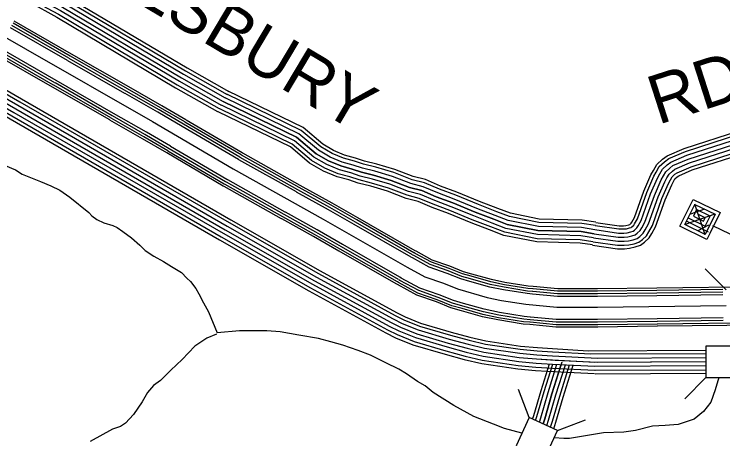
# Model space of a CAD drawing. Extents: x 1788175 to 1969470, y 584502 to 738744.
# Drawn here: x 1927190 to 1932566, y 667885 to 671110 of the extents above; entities that cross this region are included whole.
import ezdxf

# ---------------------------------------------------------------- set-up
doc = ezdxf.new("R2010")
doc.units = 0
for name, color, linetype in [('DESIGN - ROW - Right-of-Way and Easement Labels', 7, 'Continuous'), ('DESIGN - TRANSPORTATION - Text', 7, 'Continuous'), ('DESIGN - UTILITIES - Cable (Underground) with Text', 7, 'Continuous'), ('SURVEY - CENTERLINE - Preliminary', 7, 'Continuous'), ('SURVEY - CONTOURS - Index with Text', 7, 'Continuous'), ('SURVEY - DRAINAGE - Storm Sewer', 7, 'Continuous')]:
    doc.layers.add(name, color=color, linetype=linetype)

msp = doc.modelspace()

# ---------------------------------------------------------------- linework, layer by layer
at = {"layer": 'DESIGN - TRANSPORTATION - Text'}
for points in [[(1927122.3, 669959.5), (1927199.5, 669927.4), (1927250.7, 669894), (1927314.1, 669868.3), (1927389.4, 669838.3), (1927466.6, 669806.2), (1927535.8, 669772.3), (1927612.5, 669720.2), (1927755.5, 669604.2), (1927778.9, 669579.5), (1927816.2, 669550.5), (1927869.6, 669525), (1927937.1, 669505.2), (1927970.7, 669490.3), (1928014, 669459.1)], [(1928014, 669459.1), (1928080.8, 669411.2), (1928143.3, 669355.5), (1928184.3, 669314.3), (1928249.3, 669272.5), (1928322.2, 669230.5), (1928383.3, 669194.8), (1928460.2, 669148.7), (1928499.1, 669105.6), (1928528.5, 669080.8), (1928567.1, 669027.6), (1928590.1, 668986.9), (1928626.3, 668917.8), (1928664.5, 668848.7), (1928730.5, 668689.5)], [(1928723.5, 668680.8), (1928652.6, 668648.5), (1928561, 668588.8), (1928464.2, 668487.1), (1928378.1, 668407.1), (1928299.9, 668327), (1928246.9, 668290.3), (1928201.4, 668237.4), (1928159.5, 668166.3), (1928094.9, 668069.8), (1928033.1, 668003.2), (1927996.4, 667978.1), (1927935.9, 667957.7), (1927765.2, 667863.9)], [(1931041.6, 667927.7), (1930909.7, 667962.4), (1930826.3, 667995.8), (1930676.1, 668054.2), (1930525.9, 668137.6), (1930367.4, 668237.7), (1930309, 668287.8), (1930250.6, 668321.2), (1930167.2, 668379.6), (1930108.8, 668412.9), (1930008.7, 668463), (1929891.9, 668521.4), (1929800.1, 668554.8), (1929683.3, 668596.5), (1929591.6, 668621.5), (1929499.8, 668646.5), (1929349.6, 668671.6), (1929207.8, 668696.6), (1929107.7, 668704.9), (1929024.2, 668704.9), (1928974.2, 668704.9), (1928899.1, 668704.9), (1928730.5, 668689.5)], [(1932536.2, 668350), (1932507.3, 668256.5), (1932475, 668164), (1932419.7, 668092.5), (1932348.8, 668035.4), (1932227.8, 667993.7), (1932127.7, 667985.4), (1932031.8, 667981.2), (1931902.5, 667947.8), (1931814.9, 667935.3), (1931660.5, 667929.1), (1931401.9, 667887.3), (1931360.2, 667887.3), (1931286.5, 667892.3)]]:
    msp.add_lwpolyline(points, dxfattribs=at)
at = {"layer": 'DESIGN - UTILITIES - Cable (Underground) with Text'}
for points in [[(1932500.7, 669498.3), (1932496.1, 669500.5), (1932445.8, 669398.2), (1932241.1, 669498.9), (1932341.8, 669703.5), (1932546.5, 669602.9), (1932471, 669449.3), (1932467.3, 669451.1)], [(1932458.2, 669455.6), (1932291.9, 669537.4), (1932354.8, 669665.4), (1932508.3, 669589.8), (1932432.8, 669436.4), (1932279.3, 669511.9), (1932304.5, 669563), (1932432.4, 669500.1), (1932470.1, 669576.9), (1932367.8, 669627.2), (1932342.6, 669576), (1932419.4, 669538.3), (1932432, 669563.9), (1932380.8, 669589)], [(1932426.9, 669629), (1932320.2, 669590.5)], [(1932432.1, 669434.7), (1932354.9, 669667.7)], [(1932505.4, 669590.4), (1932281.6, 669512)], [(1932457.7, 669506.6), (1932375.8, 669465.7)], [(1932752.6, 669377.1), (1932490.8, 669503.1)]]:
    msp.add_lwpolyline(points, dxfattribs=at)
at = {"layer": 'SURVEY - CENTERLINE - Preliminary'}
for points in [[(1918835.3, 675547.9), (1918929.5, 675519), (1919089, 675459.8), (1919344.1, 675353.9), (1919650.8, 675201.5), (1920536.6, 674702.6), (1923685.4, 672908.2), (1925345.4, 671953.4), (1928239.4, 670294.9), (1928850.4, 669936.2), (1929535.1, 669552.9), (1930172.1, 669187.9), (1930305.4, 669114.9), (1930447, 669065.9), (1930552.6, 669023.1), (1930778.1, 668959.4), (1930887.8, 668936.6), (1931071.5, 668907.2), (1931307.3, 668885.5), (1931615.1, 668885.3)], [(1927605.1, 670774.8), (1927171.3, 671023.4)], [(1927615.1, 670792.2), (1927181.3, 671040.8)], [(1927623.8, 670807.4), (1927190, 671056)], [(1927595.1, 670757.2), (1927161.2, 671005.8)], [(1927480.4, 670555.3), (1927046.6, 670803.9)], [(1927489.1, 670570.5), (1927055.3, 670819.1)], [(1927499, 670587.8), (1927065.2, 670836.4)], [(1927508.3, 670605.9), (1927074.5, 670854.5)], [(1928058.4, 670558.3), (1927624.6, 670806.9)], [(1928029.7, 670508.2), (1927595.9, 670756.8)], [(1928039.7, 670525.8), (1927605.9, 670774.4)], [(1928049.7, 670543.1), (1927615.9, 670791.7)], [(1927942.9, 670356.8), (1927509.1, 670605.4)], [(1927915, 670306.3), (1927481.2, 670554.9)], [(1927923.7, 670321.4), (1927489.9, 670570)], [(1927933.6, 670338.8), (1927499.8, 670587.4)], [(1928484.3, 670291.5), (1928300.1, 670399.6), (1928050.5, 670542.7)], [(1928493.1, 670306.6), (1928308.9, 670414.8), (1928059.2, 670557.9)], [(1928463.9, 670256.8), (1928279.9, 670364.8), (1928030.5, 670507.7)], [(1928474.2, 670274.3), (1928290.1, 670382.3), (1928040.5, 670525.3)], [(1928355.9, 670071.1), (1928172.2, 670179), (1927924.5, 670321)], [(1928366.1, 670088.4), (1928182.2, 670196.3), (1927934.4, 670338.3)], [(1928375.6, 670106.3), (1928192.4, 670213.9), (1927943.7, 670356.4)], [(1928347.1, 670056.1), (1928163.4, 670163.9), (1927915.8, 670305.8)], [(1928904.4, 670021.7), (1928900.7, 670023.8), (1928474.9, 670273.8)], [(1928914.2, 670039.2), (1928910.6, 670041.2), (1928485.1, 670291)], [(1928922.7, 670054.4), (1928919.3, 670056.4), (1928493.9, 670306.1)], [(1928894.5, 670004), (1928890.6, 670006.2), (1928464.7, 670256.3)], [(1928809.2, 669851.9), (1928803.8, 669854.9), (1928376.3, 670105.9)], [(1928781.7, 669801), (1928775, 669804.8), (1928347.9, 670055.6)], [(1928790.3, 669816.3), (1928783.7, 669820), (1928356.7, 670070.7)], [(1928800, 669833.8), (1928793.6, 669837.3), (1928366.8, 670087.9)], [(1929359.8, 669809.8), (1928923.5, 670054)], [(1929331.5, 669759.4), (1928895.2, 670003.6)], [(1929341.4, 669777.1), (1928905.1, 670021.3)], [(1929351.2, 669794.5), (1928914.9, 670038.8)], [(1929246.3, 669607.2), (1928810, 669851.4)], [(1929218.9, 669556.3), (1928782.6, 669800.5)], [(1929227.4, 669571.6), (1928791.1, 669815.8)], [(1929237.2, 669589), (1928800.9, 669833.3)], [(1929788.3, 669547.3), (1929594.8, 669658.2), (1929352, 669794.1)], [(1929797, 669562.5), (1929603.4, 669673.4), (1929360.6, 669809.4)], [(1929768.2, 669512.4), (1929574.9, 669623.2), (1929332.3, 669758.9)], [(1929778.3, 669530), (1929584.9, 669640.8), (1929342.2, 669776.6)], [(1929662.3, 669325.6), (1929469.1, 669436.3), (1929228.2, 669571.2)], [(1929672.2, 669343), (1929479, 669453.7), (1929238, 669588.6)], [(1929681.5, 669361), (1929489, 669471.4), (1929247.1, 669606.7)], [(1929653.6, 669310.5), (1929460.5, 669421.1), (1929219.7, 669555.9)], [(1930212.9, 669281), (1929779.1, 669529.5)], [(1930222.9, 669298.3), (1929789.1, 669546.9)], [(1930231.6, 669313.5), (1929797.8, 669562.1)], [(1930202.9, 669263.4), (1929769, 669511.9)], [(1930116.1, 669112), (1929682.3, 669360.6)], [(1930088.2, 669061.4), (1929654.4, 669310)], [(1930096.9, 669076.6), (1929663.1, 669325.2)], [(1930106.8, 669094), (1929673, 669342.5)], [(1930661.8, 669136.2), (1930597.6, 669154.3), (1930495.7, 669195.6), (1930361.8, 669242), (1930239.8, 669308.8), (1930232.4, 669313)], [(1930646.1, 669080.6), (1930578.9, 669099.6), (1930475.4, 669141.5), (1930338.3, 669189), (1930211.5, 669258.4), (1930203.7, 669262.9)], [(1930651.6, 669100.1), (1930585.4, 669118.8), (1930482.6, 669160.5), (1930346.5, 669207.6), (1930221.5, 669276.1), (1930213.8, 669280.5)], [(1930657, 669119.3), (1930591.9, 669137.7), (1930489.6, 669179.2), (1930354.7, 669226), (1930231.2, 669293.5), (1930223.7, 669297.8)], [(1930594, 668892.9), (1930515.6, 668915.1), (1930406.9, 668959.1), (1930259.1, 669010.4), (1930116.4, 669088.5), (1930107.6, 669093.5)], [(1930598.6, 668912.7), (1930522.2, 668934.3), (1930414.1, 668978.1), (1930267.3, 669029), (1930126.3, 669106.2), (1930116.9, 669111.6)], [(1931123.4, 669003.9), (1931084.1, 669007.5), (1930906.1, 669036), (1930802.1, 669057.6), (1930652.5, 669099.8)], [(1931125.2, 669023.8), (1931086.6, 669027.4), (1930909.7, 669055.6), (1930806.9, 669077), (1930657.9, 669119.1)], [(1931126.8, 669041.2), (1931088.8, 669044.7), (1930912.9, 669072.9), (1930811, 669094), (1930662.6, 669135.9)], [(1930583.8, 668856.9), (1930503.5, 668879.6), (1930393.7, 668924), (1930243.8, 668976), (1930098, 669055.8), (1930089, 669061)], [(1930588.6, 668873.7), (1930509.1, 668896.1), (1930399.9, 668940.4), (1930251, 668992), (1930106.6, 669071.1), (1930097.7, 669076.2)], [(1931121.5, 668983.7), (1931081.6, 668987.4), (1930902.4, 669016), (1930797.3, 669037.9), (1930646.9, 669080.3)], [(1931614.3, 669023.8), (1931313.7, 669024), (1931127.8, 669041.2)], [(1932064.7, 669029.3), (1931613.5, 669023.8)], [(1932852.1, 669038.7), (1932065.6, 669029.3)], [(1931614.3, 668966), (1931311, 668966.2), (1931122.5, 668983.6)], [(1931614.3, 668986.3), (1931311.9, 668986.5), (1931124.3, 669003.8)], [(1931614.3, 669006.3), (1931312.9, 669006.5), (1931126.1, 669023.7)], [(1932064.9, 669011.8), (1931613.7, 669006.3)], [(1932065.1, 668991.8), (1931613.9, 668986.3)], [(1932565.7, 669017.8), (1932065.8, 669011.8)], [(1932566, 668997.8), (1932066, 668991.8)], [(1932566.2, 668977.5), (1932066.3, 668971.5)], [(1932065.4, 668971.5), (1931614.2, 668966)], [(1931102.7, 668769.8), (1931054.8, 668774.2), (1930863.6, 668804.8), (1930746.2, 668829.2), (1930589.4, 668873.5)], [(1931104.6, 668789.7), (1931057.3, 668794.1), (1930867.2, 668824.4), (1930750.9, 668848.6), (1930594.9, 668892.7)], [(1931105.5, 668810), (1931059.8, 668814.2), (1930870.9, 668844.4), (1930755.8, 668868.3), (1930599.5, 668912.5)], [(1931615.1, 668885.3), (1932592.6, 668897.1)], [(1931101.1, 668752.4), (1931052.6, 668756.8), (1930860.5, 668787.5), (1930742, 668812.2), (1930584.7, 668856.6)], [(1931615, 668751.3), (1931301.1, 668751.5), (1931103.7, 668769.7)], [(1931615.1, 668771.3), (1931302, 668771.5), (1931105.5, 668789.6)], [(1931614.2, 668791.6), (1931302.9, 668791.8), (1931106.5, 668809.9)], [(1932067.5, 668797.1), (1931616.3, 668791.6)], [(1932068.6, 668776.8), (1931616.5, 668771.3)], [(1932568.3, 668803.1), (1932068.4, 668797.1)], [(1932569.5, 668782.8), (1932069.5, 668776.8)], [(1932841.9, 668766.1), (1932069.8, 668756.8)], [(1931615, 668733.8), (1931300.2, 668734), (1931102.1, 668752.3)], [(1932068.9, 668756.8), (1931616.8, 668751.3)], [(1932069.1, 668739.3), (1931617, 668733.8)], [(1932859.2, 668748.8), (1932070, 668739.3)]]:
    msp.add_lwpolyline(points, dxfattribs=at)
at = {"layer": 'SURVEY - CONTOURS - Index with Text'}
for points in [[(1920553.2, 674263.7), (1923970.8, 672330.1), (1926075, 671115.3), (1927233.5, 670444.9), (1928822, 669526.7), (1929499.4, 669139.6), (1930079.1, 668822.7), (1930145.7, 668789.4), (1930264.6, 668741.1), (1930499.2, 668671.9), (1930641.2, 668633.5), (1930764.7, 668605), (1931029.2, 668565), (1931157.7, 668553.4), (1931273.7, 668546), (1931564.5, 668529.2)], [(1920565.4, 674285.2), (1923983, 672351.6), (1926087.4, 671136.7), (1927245.9, 670466.3), (1928834.3, 669548.2), (1929511.5, 669161.2), (1930090.6, 668844.6), (1930155.9, 668812), (1930272.8, 668764.5), (1930505.9, 668695.7), (1930647.2, 668657.5), (1930769.3, 668629.3), (1931032.2, 668589.6), (1931159.6, 668578), (1931273.8, 668570.8), (1931545.8, 668553.8)], [(1920522.5, 674209.8), (1923940, 672276.3), (1926044, 671061.6), (1927202.5, 670391.3), (1928791.1, 669473), (1929469.2, 669085.5), (1930050.4, 668767.8), (1930120.1, 668732.9), (1930244.1, 668682.5), (1930482.3, 668612.3), (1930626.1, 668573.4), (1930753, 668544), (1931021.7, 668503.5), (1931152.9, 668491.5), (1931295.5, 668482.3), (1931613.4, 668467.5)], [(1920522.5, 674209.8), (1923940, 672276.3), (1926044, 671061.6), (1927202.5, 670391.3), (1928791.1, 669473), (1929469.2, 669085.5), (1930050.4, 668767.8), (1930120.1, 668732.9), (1930244.1, 668682.5), (1930482.3, 668612.3), (1930626.1, 668573.4), (1930753, 668544), (1931021.7, 668503.5), (1931152.9, 668491.5), (1931273.6, 668483.9), (1931596.2, 668467.4)], [(1920537.8, 674236.7), (1923955.4, 672303.2), (1926059.5, 671088.4), (1927218, 670418.1), (1928806.6, 669499.8), (1929484.3, 669112.6), (1930064.8, 668795.3), (1930132.9, 668761.2), (1930254.4, 668711.8), (1930490.8, 668642.1), (1930633.7, 668603.4), (1930758.8, 668574.5), (1931025.5, 668534.3), (1931155.3, 668522.4), (1931273.6, 668514.9), (1931615.4, 668498.5)], [(1920491.9, 674155.9), (1923909.2, 672222.5), (1926012.9, 671007.9), (1927171.5, 670337.6), (1928760.2, 669419.2), (1929438.9, 669031.4), (1930021.6, 668712.8), (1930094.6, 668676.4), (1930223.6, 668623.9), (1930465.4, 668552.6), (1930611, 668513.2), (1930741.4, 668483.1), (1931014.3, 668441.9), (1931148.1, 668429.7), (1931273.4, 668421.8), (1931596.2, 668405.9)], [(1920507.2, 674182.8), (1923924.6, 672249.4), (1926028.4, 671034.7), (1927187, 670364.4), (1928775.7, 669446.1), (1929454.1, 669058.4), (1930036, 668740.3), (1930107.3, 668704.6), (1930233.9, 668653.2), (1930473.9, 668582.4), (1930618.6, 668543.3), (1930747.2, 668513.5), (1931018, 668472.7), (1931150.5, 668460.6), (1931273.5, 668452.8), (1931595, 668436.2)], [(1920479.2, 674133.5), (1923896.5, 672200.1), (1926000.1, 670985.6), (1927158.6, 670315.3), (1928747.4, 669396.9), (1929426.4, 669008.9), (1930009.7, 668690), (1930084, 668652.9), (1930215.1, 668599.6), (1930458.4, 668527.9), (1930604.8, 668488.3), (1930736.6, 668457.8), (1931011.2, 668416.3), (1931146.2, 668404.1), (1931232.9, 668398.3), (1931593.7, 668380.7)], [(1926658.8, 671932.8), (1927267.6, 671370.5), (1927310.9, 671340.5), (1927364.6, 671303.9), (1927571, 671190.7), (1928473.9, 670653.7), (1928791.2, 670473.8)], [(1926679.2, 671956.1), (1927287, 671394.7), (1927328.4, 671366.1), (1927380.9, 671330.3), (1927586.4, 671217.6), (1928489.4, 670680.5), (1928806.5, 670500.8)], [(1926695.5, 671974.7), (1927302.5, 671414.1), (1927342.4, 671386.4), (1927393.8, 671351.4), (1927598.6, 671239), (1928501.9, 670701.9), (1928818.7, 670522.3)], [(1926618, 671886.1), (1927228.7, 671321.9), (1927275.8, 671289.4), (1927332.2, 671251), (1927540.2, 671136.8), (1928442.7, 670600.1), (1928760.7, 670419.9)], [(1926638.4, 671909.4), (1927248.1, 671346.2), (1927293.3, 671314.9), (1927348.4, 671277.4), (1927555.6, 671163.7), (1928458.3, 670626.9), (1928776, 670446.9)], [(1926638.4, 671909.4), (1927248.1, 671346.2), (1927293.3, 671314.9), (1927348.4, 671277.4), (1927555.6, 671163.7), (1928458.3, 670626.9), (1928776, 670446.9)], [(1926580.6, 671843.4), (1927193.2, 671277.6), (1927243.7, 671242.6), (1927302.5, 671202.6), (1927512.1, 671087.6), (1928414.3, 670551.1), (1928732.7, 670370.6)], [(1926597.6, 671862.7), (1927209.3, 671297.7), (1927258.3, 671263.8), (1927316, 671224.5), (1927524.8, 671109.9), (1928427.2, 670573.3), (1928745.4, 670392.9)], [(1931599.9, 669503.9), (1931496.3, 669520.4), (1931170.4, 669528.1), (1930947.1, 669572.8), (1930850.9, 669609.8), (1930711.3, 669664.1), (1930539.6, 669734.3), (1930415.4, 669780.9), (1930303.1, 669829), (1930208.6, 669852.7), (1930069.6, 669906.7), (1929933.4, 669946.8), (1929841, 669969.9), (1929771.5, 669993), (1929688, 670015.8), (1929602.1, 670051.6), (1929516.8, 670101.4), (1929367, 670227.5), (1928803.1, 670502.6)], [(1931604, 669529.3), (1931498.6, 669546), (1931173.2, 669553.8), (1930954.3, 669597.6), (1930860.2, 669633.8), (1930720.8, 669688), (1930549, 669758.3), (1930425, 669804.8), (1930311.3, 669853.5), (1930216.4, 669877.2), (1930077.9, 669931.1), (1929940.2, 669971.6), (1929848.2, 669994.6), (1929779, 670017.6), (1929696.4, 670040.2), (1929613.5, 670074.7), (1929531.6, 670122.5), (1929381.1, 670249.2), (1928814.4, 670525.7)], [(1928776, 670446.9), (1929332.9, 670175.1), (1929480.9, 670050.5), (1929574.4, 669996), (1929667.9, 669957), (1929753.6, 669933.7), (1929823.7, 669910.3), (1929917.1, 669886.9), (1930049.6, 669848), (1930189.8, 669793.5), (1930283.3, 669770.1), (1930392.3, 669723.3), (1930516.9, 669676.6), (1930688.3, 669606.5), (1930828.5, 669552), (1930929.8, 669513), (1931163.5, 669466.3), (1931490.6, 669458.5), (1931590.2, 669442.7)], [(1931590.2, 669442.7), (1931490.6, 669458.5), (1931163.5, 669466.3), (1930929.8, 669513), (1930828.5, 669552), (1930688.3, 669606.5), (1930516.9, 669676.6), (1930392.3, 669723.3), (1930283.3, 669770.1), (1930189.8, 669793.5), (1930049.6, 669848), (1929917.1, 669886.9), (1929823.7, 669910.3), (1929753.6, 669933.7), (1929667.9, 669957), (1929574.4, 669996), (1929480.9, 670050.5), (1929332.9, 670175.1), (1928776, 670446.9)], [(1931595.1, 669473.3), (1931493.5, 669489.4), (1931166.9, 669497.2), (1930938.5, 669542.9), (1930839.7, 669580.9), (1930699.8, 669635.3), (1930528.3, 669705.5), (1930403.9, 669752.1), (1930293.2, 669799.6), (1930199.2, 669823.1), (1930059.6, 669877.3), (1929925.3, 669916.8), (1929832.3, 669940.1), (1929762.5, 669963.3), (1929678, 669986.4), (1929588.2, 670023.8), (1929498.8, 670075.9), (1929349.9, 670201.3), (1928789.6, 670474.7)], [(1931599, 669504.1), (1931776.9, 669478.6), (1931814.4, 669478.6), (1931834.8, 669480), (1931859.3, 669486.2), (1931871.6, 669490.2), (1931877.2, 669494.5), (1931890.3, 669506.4), (1931897, 669517.5), (1931918.1, 669556.2), (1931989.5, 669756.1), (1932043.5, 669878.5), (1932061, 669911.2), (1932084.1, 669952.2), (1932123.6, 669989.1), (1932156.2, 670013.5), (1932281.9, 670067.7), (1932702.4, 670203), (1932889.3, 670257.2), (1933172.9, 670342.5), (1933414.3, 670438.9), (1933454.2, 670449.6), (1933478.1, 670450.8)], [(1931602.5, 669528.5), (1931778.7, 669503.3), (1931813.5, 669503.3), (1931830.9, 669504.5), (1931852.4, 669509.9), (1931859.9, 669512.4), (1931861.4, 669513.5), (1931871, 669522.2), (1931875.6, 669529.8), (1931895.5, 669566.3), (1931966.5, 669765.2), (1932021.3, 669889.3), (1932039.3, 669923.1), (1932064.4, 669967.7), (1932107.7, 670008.1), (1932143.7, 670035.1), (1932273.2, 670090.8), (1932695.1, 670226.7), (1932882.3, 670280.9), (1933164.8, 670365.8), (1933406.5, 670462.4), (1933450.3, 670474.1), (1933479.2, 670475.6)], [(1931580.5, 669381.4), (1931485, 669396.6), (1931156.6, 669404.4), (1930912.5, 669453.3), (1930806.2, 669494.1), (1930665.3, 669548.9), (1930494.3, 669618.9), (1930369.2, 669665.8), (1930263.4, 669711.1), (1930170.9, 669734.3), (1930029.5, 669789.2), (1929900.9, 669827.1), (1929806.3, 669850.7), (1929735.6, 669874.3), (1929647.7, 669898.3), (1929546.7, 669940.3), (1929445.1, 669999.6), (1929298.8, 670122.8), (1928748.8, 670391.1)], [(1931585.3, 669412.1), (1931487.8, 669427.6), (1931160.1, 669435.4), (1930921.1, 669483.1), (1930817.3, 669523.1), (1930676.8, 669577.7), (1930505.6, 669647.7), (1930380.8, 669694.6), (1930273.3, 669740.6), (1930180.4, 669763.9), (1930039.6, 669818.6), (1929909, 669857), (1929815, 669880.5), (1929744.6, 669904), (1929657.8, 669927.7), (1929560.6, 669968.2), (1929463, 670025.1), (1929315.9, 670149), (1928762.4, 670419)], [(1931590.2, 669442.7), (1931772.5, 669416.6), (1931816.6, 669416.6), (1931844.6, 669418.6), (1931876.7, 669426.6), (1931900.7, 669434.6), (1931916.7, 669446.6), (1931938.8, 669466.6), (1931950.8, 669486.7), (1931974.9, 669530.8), (1932047.1, 669733.1), (1932099.3, 669851.3), (1932115.3, 669881.4), (1932133.4, 669913.4), (1932163.5, 669941.5), (1932187.5, 669959.5), (1932303.7, 670009.6), (1932720.5, 670143.7), (1932906.8, 670197.8), (1933193.4, 670283.9), (1933433.8, 670380), (1933463.9, 670388), (1933475.3, 670388.6)], [(1931590.2, 669442.7), (1931772.5, 669416.6), (1931816.6, 669416.6), (1931844.6, 669418.6), (1931876.7, 669426.6), (1931900.7, 669434.6), (1931916.7, 669446.6), (1931938.8, 669466.6), (1931950.8, 669486.7), (1931974.9, 669530.8), (1932047.1, 669733.1), (1932099.3, 669851.3), (1932115.3, 669881.4), (1932133.4, 669913.4), (1932163.5, 669941.5), (1932187.5, 669959.5), (1932303.7, 670009.6), (1932720.5, 670143.7), (1932906.8, 670197.8), (1933193.4, 670283.9), (1933433.8, 670380), (1933463.9, 670388), (1933475.3, 670388.6)], [(1931594.6, 669473.4), (1931774.7, 669447.6), (1931815.5, 669447.6), (1931839.7, 669449.3), (1931868, 669456.4), (1931886.1, 669462.4), (1931897, 669470.5), (1931914.6, 669486.5), (1931923.9, 669502.1), (1931946.5, 669543.5), (1932018.3, 669744.6), (1932071.4, 669864.9), (1932088.2, 669896.3), (1932108.7, 669932.8), (1932143.5, 669965.3), (1932171.8, 669986.5), (1932292.8, 670038.6), (1932711.4, 670173.4), (1932898.1, 670227.5), (1933183.1, 670313.2), (1933424.1, 670409.5), (1933459, 670418.8), (1933476.7, 670419.7)], [(1931576.6, 669357), (1931482.8, 669371.9), (1931153.9, 669379.8), (1930905.6, 669429.4), (1930797.2, 669471.1), (1930656.2, 669525.9), (1930485.3, 669595.9), (1930360, 669642.9), (1930255.5, 669687.6), (1930163.4, 669710.7), (1930021.6, 669765.8), (1929894.4, 669803.2), (1929799.4, 669827), (1929728.4, 669850.6), (1929639.7, 669874.8), (1929535.7, 669918.2), (1929430.8, 669979.4), (1929285.3, 670101.9), (1928737.9, 670368.9)], [(1931581.4, 669381.3), (1931768.1, 669354.6), (1931818.7, 669354.6), (1931854.4, 669357.1), (1931894, 669367), (1931929.8, 669378.9), (1931956.3, 669398.8), (1931987.2, 669426.9), (1932004.6, 669455.8), (1932031.6, 669505.3), (1932104.8, 669710.1), (1932155.1, 669824.2), (1932169.7, 669851.6), (1932182.7, 669874.6), (1932203.3, 669893.9), (1932218.8, 669905.5), (1932325.5, 669951.5), (1932738.6, 670084.4), (1932924.4, 670138.3), (1933213.8, 670225.3), (1933468.2, 670327)], [(1931585.8, 669412), (1931770.3, 669385.6), (1931817.7, 669385.6), (1931849.5, 669387.8), (1931885.3, 669396.8), (1931915.3, 669406.8), (1931936.5, 669422.7), (1931963, 669446.8), (1931977.7, 669471.3), (1932003.3, 669518), (1932076, 669721.6), (1932127.2, 669837.7), (1932142.5, 669866.5), (1932158, 669894), (1932183.4, 669917.7), (1932203.1, 669932.5), (1932314.6, 669980.5), (1932729.6, 670114.1), (1932915.6, 670168), (1933203.6, 670254.6), (1933443.6, 670350.5), (1933471.2, 670357.9)], [(1931577.8, 669355.8), (1931766.2, 669328.9), (1931819.7, 669328.9), (1931858.4, 669331.6), (1931901.2, 669342.3), (1931941.9, 669355.9), (1931972.7, 669378.9), (1932007.3, 669410.4), (1932026.9, 669443.1), (1932055.2, 669494.8), (1932128.7, 669700.6), (1932178.2, 669812.9), (1932192.2, 669839.2), (1932203.1, 669858.6), (1932219.8, 669874.1), (1932231.8, 669883.1), (1932334.6, 669927.3), (1932746.2, 670059.8), (1932931.7, 670113.7), (1933222.3, 670201), (1933471.4, 670300.5)], [(1931545.8, 668553.8), (1932437.5, 668558.7)], [(1931564.5, 668529.2), (1932437.5, 668534)], [(1931615.4, 668498.5), (1932437.5, 668503)], [(1931123.1, 668034.6), (1931132, 668061.6), (1931186.9, 668252.1), (1931250.2, 668454.3)], [(1931145.8, 668024.3), (1931155.6, 668054.4), (1931210.5, 668245), (1931275.6, 668452.7)], [(1931174.2, 668011.4), (1931185.2, 668045.2), (1931240.2, 668236), (1931307.5, 668451.1)], [(1931345.2, 668467.6), (1931269.9, 668227.1), (1931214.9, 668036.1), (1931202.6, 667998.5)], [(1931202.6, 667998.5), (1931214.9, 668036.1), (1931269.9, 668227.1), (1931339.5, 668449.4)], [(1931231, 667985.6), (1931244.5, 668027), (1931299.6, 668218.2), (1931371.5, 668447.8)], [(1931259.4, 667972.7), (1931274.1, 668017.9), (1931329.3, 668209.3), (1931403.4, 668446.1)], [(1931282.9, 667962), (1931298.7, 668010.3), (1931353.9, 668201.9), (1931429.9, 668444.7)], [(1931596.2, 668467.4), (1932437.5, 668472)], [(1931596.4, 668436.4), (1932437.5, 668441)], [(1931613.4, 668467.5), (1932437.5, 668472)], [(1931596.6, 668405.4), (1932437.5, 668410)], [(1931596.7, 668379.7), (1932437.5, 668384.3)]]:
    msp.add_lwpolyline(points, dxfattribs=at)
at = {"layer": 'SURVEY - DRAINAGE - Storm Sewer'}
for p, q in [((1932591.9, 669016.1), (1932431.3, 669176.7)), ((1932276.9, 668189.4), (1932437.5, 668350)), ((1931095.8, 668047), (1931016.1, 668259.7)), ((1931312.1, 667948.7), (1931524.8, 668028.5))]:
    msp.add_line(p, q, dxfattribs=at)
for points in [[(1932437.5, 668350), (1932675.1, 668350), (1932675.1, 668587.6), (1932437.5, 668587.6)], [(1931095.8, 668047), (1930997.5, 667830.7), (1931213.8, 667732.4), (1931312.1, 667948.7)]]:
    msp.add_lwpolyline(points, close=True, dxfattribs=at)

# ---------------------------------------------------------------- texts
at = {"layer": 'DESIGN - ROW - Right-of-Way and Easement Labels'}
for s, rotation, p in [('SAULSBURY', 329.2608, (1927209.7, 671738.3)), ('RD.', 17.8428, (1932073.9, 670268.6))]:
    msp.add_text(s, height=370, rotation=rotation, dxfattribs=at).set_placement(p)

doc.saveas('drawing.dxf')
